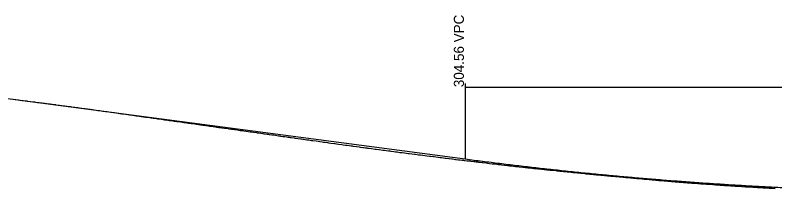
# Model space of a CAD drawing. Extents: x 1838386 to 1955906, y 719739 to 834437.
# Drawn here: x 1897486 to 1898016, y 826633 to 826756 of the extents above; entities that cross this region are included whole.
import ezdxf

# ---------------------------------------------------------------- set-up
doc = ezdxf.new("R2010")
doc.units = 0
for name, color, linetype in [('RD_DDB_Profile_EX', 7, 'Continuous'), ('RD_DDB_Profile_PR', 7, 'Continuous'), ('RD_DDB_StripGrade', 7, 'Continuous'), ('RD_DDB_VCLbl', 7, 'Continuous')]:
    doc.layers.add(name, color=color, linetype=linetype)

msp = doc.modelspace()

# ---------------------------------------------------------------- linework, layer by layer
at = {"layer": 'RD_DDB_Profile_EX'}
for points in [[(1897484.81, 826697.5), (1897486.57, 826697.3), (1897488.5, 826697.06), (1897489.34, 826696.96), (1897491.06, 826696.75), (1897491.66, 826696.67), (1897494.2, 826696.34), (1897494.62, 826696.29)], [(1897494.62, 826696.29), (1897496.74, 826696.01), (1897498.41, 826695.79), (1897499.54, 826695.65), (1897500.43, 826695.54), (1897501.83, 826695.36), (1897502.94, 826695.22), (1897504.38, 826695.04), (1897505.06, 826694.96), (1897506.24, 826694.82), (1897506.92, 826694.73), (1897509.66, 826694.38), (1897510.58, 826694.26), (1897511.57, 826694.13), (1897512.02, 826694.07), (1897514.18, 826693.77), (1897514.54, 826693.72), (1897516.09, 826693.5), (1897516.48, 826693.45), (1897517.1, 826693.37), (1897518.69, 826693.15), (1897519.64, 826693.03), (1897520.87, 826692.87), (1897521.61, 826692.78), (1897522.19, 826692.7), (1897523.2, 826692.56), (1897524.74, 826692.37), (1897526.72, 826692.11), (1897527.28, 826692.04), (1897527.7, 826691.98), (1897529.83, 826691.71), (1897531.06, 826691.54), (1897532.65, 826691.31), (1897534.92, 826690.99), (1897536.7, 826690.74), (1897537.47, 826690.64), (1897538.17, 826690.55), (1897538.47, 826690.51), (1897540.02, 826690.3), (1897541.2, 826690.13), (1897542.57, 826689.95), (1897543.69, 826689.79), (1897545.12, 826689.6), (1897547.32, 826689.31), (1897547.65, 826689.27), (1897549.21, 826689.05), (1897549.88, 826688.96), (1897550.27, 826688.9), (1897552.75, 826688.54), (1897553.25, 826688.47), (1897554.72, 826688.26), (1897555.32, 826688.17), (1897556.84, 826687.95), (1897557.86, 826687.81), (1897559.14, 826687.63), (1897560.4, 826687.46), (1897561.32, 826687.33), (1897562.96, 826687.12), (1897563.59, 826687.03), (1897565.76, 826686.74), (1897568.06, 826686.42), (1897570.61, 826686.05), (1897571.28, 826685.95), (1897572.5, 826685.77), (1897573.16, 826685.68), (1897574.04, 826685.57), (1897575.71, 826685.32), (1897576.94, 826685.15), (1897578.26, 826684.97), (1897580.01, 826684.74), (1897580.8, 826684.63), (1897582.32, 826684.42), (1897582.99, 826684.33), (1897583.66, 826684.24), (1897585.43, 826683.99), (1897585.9, 826683.93), (1897588.1, 826683.6), (1897588.47, 826683.55), (1897590.29, 826683.27), (1897591.02, 826683.17), (1897592.54, 826682.94), (1897593.58, 826682.81), (1897594.98, 826682.62), (1897596.12, 826682.46), (1897596.96, 826682.34), (1897598.87, 826682.09), (1897601.39, 826681.75), (1897602.56, 826681.59), (1897603.8, 826681.4), (1897604.39, 826681.31), (1897605.8, 826681.09), (1897606.32, 826681.02), (1897607.02, 826680.93), (1897608.89, 826680.66), (1897610.02, 826680.51), (1897611.44, 826680.3), (1897612.5, 826680.16), (1897614, 826679.96), (1897615.43, 826679.77), (1897616.08, 826679.68), (1897616.56, 826679.61)], [(1897616.56, 826679.61), (1897616.91, 826679.56), (1897619.1, 826679.26), (1897620.95, 826678.98), (1897621.32, 826678.93), (1897621.67, 826678.88), (1897622.14, 826678.82), (1897624.21, 826678.5), (1897625.73, 826678.28), (1897626.47, 826678.18), (1897626.78, 826678.14), (1897628.22, 826677.95), (1897629.33, 826677.8), (1897630.13, 826677.68), (1897631.98, 826677.45), (1897634.53, 826677.09), (1897635.14, 826677), (1897637.02, 826676.72), (1897637.5, 826676.65), (1897638.92, 826676.43), (1897639.55, 826676.35), (1897641.18, 826676.1), (1897642.12, 826675.98), (1897643.02, 826675.86), (1897643.46, 826675.81), (1897644.67, 826675.64), (1897645.56, 826675.51), (1897647.23, 826675.29), (1897648.54, 826675.11), (1897649.95, 826674.91), (1897650.89, 826674.78), (1897652.35, 826674.56), (1897654.33, 826674.26), (1897654.91, 826674.19), (1897655.71, 826674.08), (1897657.47, 826673.83), (1897658.72, 826673.64), (1897659.58, 826673.53), (1897660.04, 826673.46), (1897661.86, 826673.22), (1897662.58, 826673.12), (1897663.08, 826673.05), (1897665.16, 826672.77), (1897666.19, 826672.62), (1897667.69, 826672.4), (1897669.69, 826672.1), (1897670.28, 826672.02), (1897670.61, 826671.98), (1897671.1, 826671.91), (1897672.82, 826671.67), (1897674.04, 826671.49), (1897675.4, 826671.32), (1897676.13, 826671.22), (1897677.29, 826671.06), (1897677.94, 826670.97), (1897678.41, 826670.9), (1897680.53, 826670.61), (1897681.18, 826670.52), (1897681.65, 826670.45), (1897683.06, 826670.25), (1897684.99, 826669.96), (1897685.65, 826669.87), (1897686.59, 826669.74), (1897687.17, 826669.65), (1897688.19, 826669.5), (1897689.33, 826669.33), (1897690.78, 826669.14), (1897692.81, 826668.87), (1897693.31, 826668.79), (1897693.67, 826668.74), (1897695.93, 826668.44), (1897698.44, 826668.07), (1897700.23, 826667.8), (1897701.03, 826667.69), (1897702.16, 826667.55), (1897703.73, 826667.32), (1897704.56, 826667.21), (1897706.16, 826667), (1897708.7, 826666.66), (1897709.25, 826666.59), (1897710.04, 826666.48), (1897711.55, 826666.27), (1897713.84, 826665.93), (1897714.76, 826665.82), (1897716.41, 826665.59), (1897717.63, 826665.42), (1897718.99, 826665.25), (1897720.28, 826665.08), (1897720.96, 826664.99), (1897721.54, 826664.92), (1897721.94, 826664.86), (1897724.17, 826664.57), (1897725.8, 826664.35), (1897726.67, 826664.23), (1897728.46, 826663.97), (1897729.26, 826663.87), (1897730.41, 826663.72), (1897731.32, 826663.6), (1897731.8, 826663.53), (1897732.77, 826663.4), (1897734.4, 826663.2)], [(1897734.4, 826663.2), (1897737.07, 826662.84), (1897737.81, 826662.74), (1897739.54, 826662.5), (1897739.93, 826662.45), (1897742.36, 826662.12), (1897743.57, 826661.95), (1897744.67, 826661.82), (1897746.26, 826661.62), (1897747.22, 826661.5), (1897747.88, 826661.41), (1897750.06, 826661.14), (1897751.32, 826660.97), (1897752.37, 826660.82), (1897753.39, 826660.68), (1897754.35, 826660.54), (1897754.94, 826660.47), (1897755.79, 826660.37), (1897757.52, 826660.14), (1897758.99, 826659.96), (1897760.08, 826659.82), (1897760.83, 826659.72), (1897762.67, 826659.5), (1897764.58, 826659.25), (1897765.22, 826659.16), (1897767.3, 826658.87), (1897767.82, 826658.81), (1897768.58, 826658.71), (1897769.95, 826658.54), (1897770.36, 826658.48), (1897771.58, 826658.33), (1897772.97, 826658.17), (1897775, 826657.94), (1897775.5, 826657.88), (1897775.85, 826657.84), (1897777.62, 826657.62), (1897778.22, 826657.54), (1897780.66, 826657.2), (1897780.99, 826657.16), (1897782.3, 826656.99), (1897783.25, 826656.89), (1897784.66, 826656.73), (1897785.82, 826656.59), (1897786.59, 826656.49), (1897788.39, 826656.29), (1897788.74, 826656.25), (1897790.46, 826656.03), (1897790.98, 826655.96), (1897792.02, 826655.81), (1897793.01, 826655.66), (1897793.54, 826655.61), (1897795.17, 826655.42), (1897796.14, 826655.31), (1897797.58, 826655.16), (1897798.69, 826655.03), (1897799.43, 826654.94), (1897801.29, 826654.73), (1897803.06, 826654.51), (1897803.84, 826654.41), (1897805.86, 826654.14), (1897806.45, 826654.08), (1897807.33, 826653.98), (1897808.58, 826653.83), (1897809, 826653.77), (1897810.11, 826653.64), (1897811.6, 826653.47), (1897812.26, 826653.39), (1897814.38, 826653.16), (1897815.43, 826653.04), (1897816.73, 826652.87), (1897818.67, 826652.62), (1897819.62, 826652.52), (1897820.37, 826652.43), (1897821.9, 826652.25), (1897822.91, 826652.13), (1897824.51, 826651.97), (1897825.14, 826651.9), (1897827.15, 826651.67), (1897827.57, 826651.62), (1897829.3, 826651.4), (1897829.67, 826651.36), (1897830.22, 826651.3), (1897830.65, 826651.25), (1897832.23, 826651.06), (1897833.55, 826650.9), (1897834.81, 826650.77), (1897835.68, 826650.67), (1897836.17, 826650.62), (1897837.42, 826650.49), (1897839.96, 826650.22), (1897841.69, 826650.02), (1897842.06, 826649.98), (1897842.58, 826649.92), (1897843.37, 826649.84), (1897845.14, 826649.63), (1897846.28, 826649.5), (1897847.21, 826649.42), (1897847.74, 826649.37), (1897848.41, 826649.3), (1897850.53, 826649.1), (1897851.52, 826648.99)], [(1897851.52, 826648.99), (1897852.88, 826648.84), (1897854.78, 826648.62), (1897855.5, 826648.55), (1897856.61, 826648.45), (1897858.25, 826648.28), (1897859, 826648.2), (1897860.67, 826648.05), (1897863.22, 826647.79), (1897863.77, 826647.73), (1897865.35, 826647.56), (1897865.83, 826647.51), (1897867.48, 826647.32), (1897868.43, 826647.23), (1897869.28, 826647.15), (1897869.91, 826647.09), (1897870.98, 826646.98), (1897871.67, 826646.91), (1897873.61, 826646.72), (1897874.8, 826646.6), (1897876.16, 826646.44), (1897878.02, 826646.24), (1897878.77, 826646.17), (1897880.32, 826646.01), (1897881.37, 826645.92), (1897883.29, 826645.74), (1897883.93, 826645.68), (1897884.33, 826645.63), (1897886.1, 826645.48), (1897886.68, 826645.42), (1897889.12, 826645.17), (1897890.66, 826645.02), (1897891.36, 826644.95), (1897891.71, 826644.92), (1897892.78, 826644.82), (1897894.32, 826644.69), (1897896.97, 826644.46), (1897897.29, 826644.43), (1897899.08, 826644.25), (1897899.5, 826644.21), (1897901.2, 826644.04), (1897902.09, 826643.97), (1897902.4, 826643.94), (1897903.51, 826643.84), (1897904.65, 826643.73), (1897905.38, 826643.67), (1897907.28, 826643.5), (1897907.91, 826643.45), (1897908.42, 826643.4), (1897909.85, 826643.26), (1897911.68, 826643.08), (1897912.44, 826643.02), (1897913.68, 826642.92), (1897915.06, 826642.79), (1897917.1, 826642.61), (1897917.64, 826642.56), (1897917.97, 826642.53), (1897918.95, 826642.44), (1897919.42, 826642.4), (1897920.47, 826642.31), (1897922.84, 826642.08), (1897924.47, 826641.93), (1897925.43, 826641.85), (1897926.36, 826641.77), (1897928.01, 826641.64), (1897930.22, 826641.45), (1897930.63, 826641.41), (1897932.63, 826641.22), (1897933.22, 826641.17), (1897934.73, 826641.03), (1897935.81, 826640.94), (1897936.82, 826640.85), (1897938.43, 826640.73), (1897938.91, 826640.69), (1897941.06, 826640.52), (1897943.61, 826640.28), (1897944.48, 826640.22), (1897946.21, 826640.07), (1897946.54, 826640.05), (1897947.26, 826639.99), (1897948.83, 826639.87), (1897951.46, 826639.68), (1897952.06, 826639.62), (1897953.52, 826639.5), (1897954, 826639.47), (1897954.82, 826639.41), (1897956.62, 826639.27), (1897957.68, 826639.18), (1897959.22, 826639.08), (1897959.77, 826639.03), (1897961.93, 826638.88), (1897963.1, 826638.78), (1897963.93, 826638.71), (1897964.42, 826638.67), (1897966.01, 826638.55), (1897967.03, 826638.49), (1897968.09, 826638.4), (1897968.62, 826638.37), (1897969.63, 826638.31), (1897970.17, 826638.27), (1897972.3, 826638.12)], [(1897972.3, 826638.12), (1897974.32, 826637.96), (1897974.83, 826637.93), (1897975.7, 826637.87), (1897977.45, 826637.74), (1897978.48, 826637.67), (1897979.66, 826637.6), (1897980.05, 826637.57), (1897980.56, 826637.54), (1897982.64, 826637.41), (1897984.7, 826637.26), (1897985.24, 826637.22), (1897986.18, 826637.17), (1897987.87, 826637.06), (1897988.86, 826636.99), (1897990.93, 826636.87), (1897992.66, 826636.77), (1897993.08, 826636.74), (1897995.07, 826636.59), (1897995.67, 826636.56), (1897996.21, 826636.53), (1897996.7, 826636.51), (1897998.29, 826636.41), (1898000.28, 826636.32), (1898000.91, 826636.29), (1898001.28, 826636.27), (1898001.73, 826636.25), (1898002.71, 826636.2), (1898003.51, 826636.15), (1898005.41, 826636.02), (1898006.11, 826635.99), (1898007.48, 826635.9), (1898008.73, 826635.84), (1898010.89, 826635.72), (1898011.62, 826635.67), (1898012.77, 826635.6), (1898013.96, 826635.52), (1898015.75, 826635.41)]]:
    msp.add_lwpolyline(points, dxfattribs=at)
at = {"layer": 'RD_DDB_Profile_PR'}
msp.add_line((1897443.08, 826703.1), (1897799.9, 826655.93), dxfattribs=at)
msp.add_spline([(1897799.9, 826655.93), (1897811.84, 826654.38), (1897823.77, 826652.89), (1897835.71, 826651.45), (1897847.64, 826650.06), (1897859.58, 826648.73), (1897871.51, 826647.45), (1897883.45, 826646.22), (1897895.39, 826645.05), (1897907.32, 826643.94), (1897919.26, 826642.88), (1897931.19, 826641.87), (1897943.13, 826640.92), (1897955.06, 826640.02), (1897967, 826639.18), (1897978.94, 826638.39), (1897990.87, 826637.65), (1898002.81, 826636.97), (1898014.74, 826636.35), (1898026.68, 826635.78), (1898038.61, 826635.26), (1898050.55, 826634.8), (1898062.48, 826634.39), (1898074.42, 826634.03), (1898086.36, 826633.73), (1898098.29, 826633.49), (1898110.23, 826633.3), (1898122.16, 826633.16), (1898134.1, 826633.08), (1898146.03, 826633.05), (1898157.97, 826633.08), (1898169.91, 826633.16), (1898181.84, 826633.29), (1898193.78, 826633.48), (1898205.71, 826633.73), (1898217.65, 826634.03), (1898229.58, 826634.38), (1898241.52, 826634.79), (1898253.45, 826635.25), (1898265.39, 826635.76), (1898277.33, 826636.33), (1898289.26, 826636.96), (1898301.2, 826637.64), (1898313.13, 826638.37), (1898325.07, 826639.16), (1898337, 826640), (1898348.94, 826640.9), (1898360.87, 826641.85), (1898372.81, 826642.86), (1898384.75, 826643.91), (1898396.68, 826645.03)], degree=3, dxfattribs=at)
at = {"layer": 'RD_DDB_VCLbl'}
for p, q in [((1897799.9, 826708.43), (1897799.9, 826655.93)), ((1897799.9, 826705.93), (1898396.68, 826705.93))]:
    msp.add_line(p, q, dxfattribs=at)

# ---------------------------------------------------------------- texts
at = {"layer": 'RD_DDB_StripGrade'}
msp.add_text('304.56 VPC', height=7, rotation=90, dxfattribs=at).set_placement((1897798.9, 826705.93))

doc.saveas('drawing.dxf')
